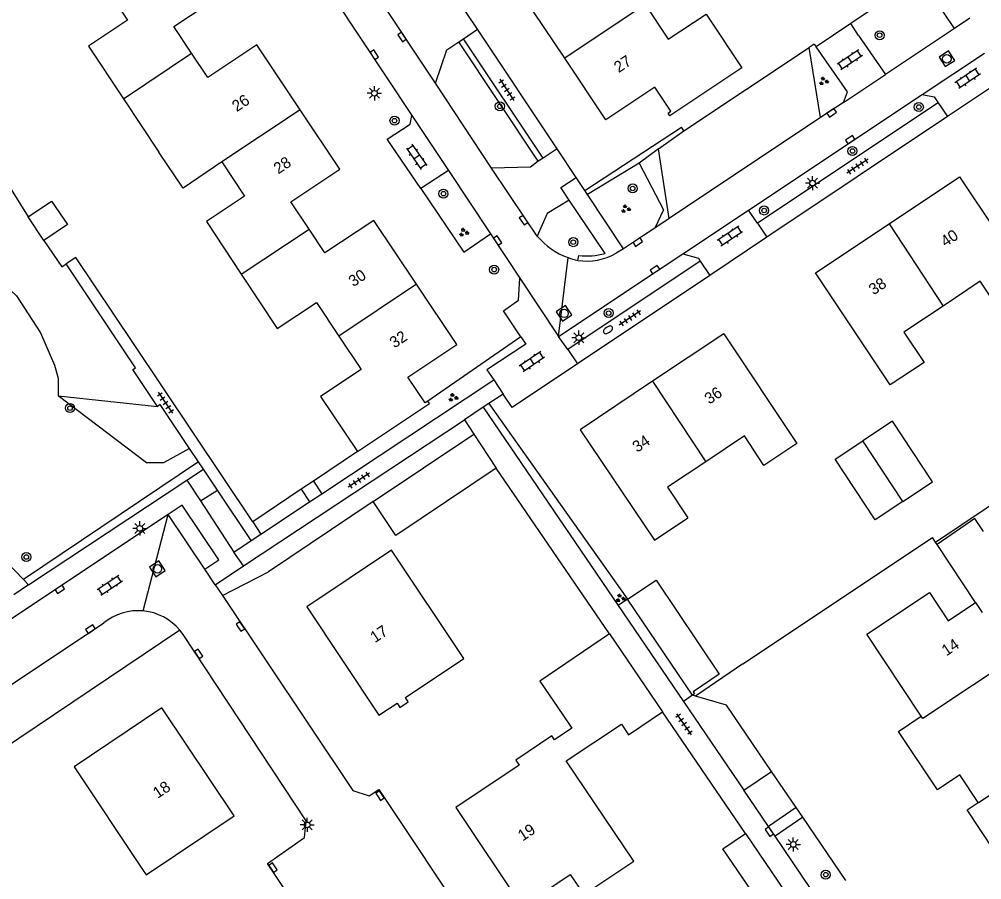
# Model space of a CAD drawing. Extents: x 137999 to 141000, y 397500 to 400501.
# Drawn here: x 138297 to 138382, y 399499.1 to 399575 of the extents above; entities that cross this region are included whole.
import ezdxf

# ---------------------------------------------------------------- set-up
doc = ezdxf.new("R2010")
doc.units = 0
for name, color, linetype in [('gg-afsc-erfafscheiding', 7, 'Continuous'), ('gg-afsc-hekwerk', 7, 'Continuous'), ('gg-afsc-muur', 7, 'Continuous'), ('gg-anno-huisnummerreeks BGT', 7, 'Continuous'), ('gg-bbg-bijgebouw', 7, 'Continuous'), ('gg-bbg-gedigitaliseerde bebouwing', 7, 'Continuous'), ('gg-bbg-gedigitaliseerde bijgebouw', 7, 'Continuous'), ('gg-bbg-hoofdgebouw', 7, 'Continuous'), ('gg-bbg-tussenscheiding', 7, 'Continuous'), ('gg-knt-verharding', 7, 'Continuous'), ('gg-knt-verharding nz', 7, 'Continuous'), ('gt-grn-groengrens', 7, 'Continuous'), ('gt-grn-vlakafsluiter', 7, 'Continuous'), ('gt-grn-weggrens', 7, 'Continuous'), ('gt-symb-boom', 7, 'Continuous'), ('gt-symb-brandkraan', 7, 'Continuous'), ('gt-symb-groenvak', 7, 'Continuous'), ('gt-symb-klinker verharding', 7, 'Continuous'), ('gt-symb-kolk', 7, 'Continuous'), ('gt-symb-lichtmast', 7, 'Continuous'), ('gt-symb-rioolschacht', 7, 'Continuous'), ('gt-symb-tegel verharding', 7, 'Continuous')]:
    doc.layers.add(name, color=color, linetype=linetype)

# ---------------------------------------------------------------- blocks, each defined once
blk = doc.blocks.new('gt0-GRVAK')
at = {"layer": 'gt-symb-groenvak'}
for p, q in [((-0.11, 0.189), (-0.228, 0.24)), ((-0.182, 0.153), (0.088, 0.153)), ((-0.091, 0.211), (-0.156, 0.322)), ((-0.047, 0.214), (-0.047, 0.393)), ((-0.004, 0.211), (0.061, 0.322)), ((0.015, 0.189), (0.133, 0.24)), ((0.262, -0.052), (0.197, 0.059)), ((0.305, -0.049), (0.305, 0.13)), ((0.349, -0.052), (0.414, 0.059)), ((-0.245, -0.228), (-0.363, -0.177)), ((-0.318, -0.264), (-0.047, -0.264)), ((-0.226, -0.206), (-0.291, -0.095)), ((-0.183, -0.203), (-0.183, -0.024)), ((-0.139, -0.206), (-0.074, -0.095)), ((-0.12, -0.228), (-0.002, -0.177)), ((0.243, -0.074), (0.125, -0.023)), ((0.17, -0.11), (0.441, -0.11)), ((0.368, -0.074), (0.486, -0.023))]:
    blk.add_line(p, q, dxfattribs=at)
blk = doc.blocks.new('gt0-KOLK')
at = {"layer": 'gt-symb-kolk'}
blk.add_lwpolyline([(0, 0), (0.375, 0), (0.375, 0.4), (-0.375, 0.4), (-0.375, 0), (0, 0)], dxfattribs=at)
blk = doc.blocks.new('gt0-KL1')
at = {"layer": 'gt-symb-klinker verharding'}
for p, q in [((-1.15, 0.3), (1.15, 0.3)), ((-1, -0.3), (-1, 0.3)), ((-0.5, 0.3), (-0.5, 0.45)), ((0, -0.3), (0, 0.3)), ((0.5, 0.3), (0.5, 0.45)), ((1, -0.3), (1, 0.3)), ((-1.15, -0.3), (1.15, -0.3)), ((-0.5, -0.45), (-0.5, -0.3)), ((0.5, -0.45), (0.5, -0.3))]:
    blk.add_line(p, q, dxfattribs=at)
blk = doc.blocks.new('gt0-BOOM')
at = {"layer": 'gt-symb-boom'}
for radius in [0.4, 0.2]:
    blk.add_circle((0, 0), radius, dxfattribs=at)
blk = doc.blocks.new('gt0-LMAST')
at = {"layer": 'gt-symb-lichtmast'}
for p, q in [((-0.182, 0.173), (-0.447, 0.438)), ((-0.005, 0.246), (-0.005, 0.621)), ((0.172, 0.173), (0.437, 0.438)), ((-0.255, -0.004), (-0.63, -0.004)), ((-0.182, -0.181), (-0.447, -0.446)), ((-0.005, -0.254), (-0.005, -0.629)), ((0.437, -0.446), (0.172, -0.181)), ((0.245, -0.004), (0.62, -0.004))]:
    blk.add_line(p, q, dxfattribs=at)
blk.add_circle((-0.005, -0.004), 0.25, dxfattribs=at)
blk = doc.blocks.new('gt0-TEG1')
at = {"layer": 'gt-symb-tegel verharding'}
for p, q in [((-1.125, 0), (1.125, 0)), ((-0.9, -0.25), (-0.9, 0.25)), ((-0.45, -0.25), (-0.45, 0.25)), ((0, -0.25), (0, 0.25)), ((0.45, -0.25), (0.45, 0.25)), ((0.9, -0.25), (0.9, 0.25))]:
    blk.add_line(p, q, dxfattribs=at)
blk = doc.blocks.new('gt0-RS')
at = {"layer": 'gt-symb-rioolschacht'}
blk.add_lwpolyline([(-0.5, -0.5), (0.5, -0.5), (0.5, 0.5), (-0.5, 0.5)], close=True, dxfattribs=at)
blk.add_circle((0, 0), 0.375, dxfattribs=at)
blk = doc.blocks.new('gt0-BR')
at = {"layer": 'gt-symb-brandkraan'}
for centre, radius, start, end in [((-0.244, 0), 0.206, 107.56694, 252.43307), ((0.599, -2.664), 3, 106.89205, 107.56694), ((0, -0.691), 0.938, 73.10799, 106.89205), ((-0.599, -2.664), 3, 72.43309, 73.10799), ((0.244, 0), 0.206, 287.56695, 72.43309), ((0.599, 2.664), 3, 252.43307, 253.10797), ((0, 0.691), 0.938, 253.10797, 286.89206), ((-0.599, 2.664), 3, 286.89206, 287.56695)]:
    blk.add_arc(centre, radius, start, end, dxfattribs=at)

msp = doc.modelspace()

# ---------------------------------------------------------------- linework, layer by layer
at = {"layer": 'gg-afsc-erfafscheiding'}
for p, q in [((138376.564, 399578.782), (138370.434, 399574.654)), ((138370.434, 399574.654), (138367.376, 399572.595)), ((138355.703, 399565.198), (138366.77, 399572.542)), ((138367.215, 399572.837), (138366.77, 399572.542)), ((138290.784, 399568.894), (138297.816, 399557.591)), ((138355.703, 399565.198), (138355.498, 399565.494)), ((138341.319, 399547.013), (138333.1, 399541.34)), ((138338.486, 399541.129), (138350.74, 399523.84)), ((138314.98, 399524.165), (138319.046, 399526.265))]:
    msp.add_line(p, q, dxfattribs=at)
for points in [[(138377.915, 399528.878), (138431.853, 399565.078), (138433.113, 399563.182)], [(138299.215, 399555.519), (138300.794, 399553.182), (138301.174, 399553.438)], [(138307.119, 399546.407), (138302.03, 399554.011), (138301.174, 399553.438)], [(138311.206, 399521.117), (138290.677, 399507.321), (138296.788, 399494.903)]]:
    msp.add_lwpolyline(points, dxfattribs=at)
at = {"layer": 'gg-afsc-hekwerk'}
for p, q in [((138360.897, 399518.149), (138356.742, 399515.29)), ((138356.742, 399515.29), (138356.47, 399515.37)), ((138359.455, 399514.494), (138356.742, 399515.29)), ((138363.443, 399508.64), (138359.455, 399514.494)), ((138365.609, 399505.461), (138363.443, 399508.64)), ((138366.195, 399504.601), (138365.609, 399505.461)), ((138370, 399499.016), (138366.195, 399504.601))]:
    msp.add_line(p, q, dxfattribs=at)
at = {"layer": 'gg-afsc-muur'}
for p, q in [((138317.642, 399530.685), (138307.119, 399546.407)), ((138326.89, 399536.87), (138323.004, 399534.27)), ((138323.004, 399534.27), (138321.923, 399533.548)), ((138321.923, 399533.548), (138317.642, 399530.685)), ((138328.28, 399532.47), (138319.046, 399526.265))]:
    msp.add_line(p, q, dxfattribs=at)
at = {"layer": 'gg-bbg-bijgebouw'}
for p, q in [((138328.28, 399532.47), (138337.15, 399538.41)), ((138337.15, 399538.41), (138339.15, 399535.42)), ((138350.74, 399523.84), (138353.26, 399525.53)), ((138356.47, 399515.37), (138350.74, 399523.84))]:
    msp.add_line(p, q, dxfattribs=at)
for points in [[(138339.15, 399535.42), (138330.28, 399529.48), (138328.28, 399532.47)], [(138358.83, 399517.224), (138356.53, 399515.68), (138356.65, 399515.49), (138356.47, 399515.37)]]:
    msp.add_lwpolyline(points, dxfattribs=at)
at = {"layer": 'gg-bbg-gedigitaliseerde bebouwing'}
msp.add_line((138306.226, 399568.018), (138309.347, 399563.309), dxfattribs=at)
for points in [[(138304.527, 399578.045), (138306.581, 399574.947), (138303.143, 399572.668), (138306.226, 399568.018)], [(138352.293, 399576.33), (138354.332, 399573.263), (138357.666, 399575.479), (138360.82, 399570.76)], [(138314.928, 399562.443), (138311.518, 399560.121), (138309.347, 399563.309)], [(138314.928, 399562.443), (138316.933, 399559.419), (138313.555, 399557.179), (138316.629, 399552.541)], [(138380.03, 399561.13), (138386.615, 399551.276), (138383.625, 399549.278), (138381.868, 399551.906), (138378.604, 399549.724)], [(138316.629, 399552.541), (138319.809, 399547.744), (138323.279, 399550.045), (138325.251, 399547.071)], [(138378.604, 399549.724), (138375.135, 399547.405), (138376.908, 399544.753), (138373.93, 399542.763), (138367.33, 399552.64)], [(138325.251, 399547.071), (138327.21, 399544.117), (138323.632, 399541.745), (138326.89, 399536.87)], [(138359.22, 399547.27), (138365.682, 399537.6), (138362.778, 399535.66), (138361.044, 399538.256), (138357.63, 399535.977)], [(138357.63, 399535.977), (138354.253, 399533.722), (138356.05, 399531.03)], [(138331.37, 399514.79), (138331.123, 399515.16), (138336.288, 399518.611), (138329.9, 399528.17)], [(138349.14, 399520.79), (138342.999, 399516.606), (138345.016, 399513.645)], [(138345.016, 399513.645), (138345.824, 399512.458), (138344.288, 399511.431), (138344.055, 399511.78)]]:
    msp.add_lwpolyline(points, dxfattribs=at)
at = {"layer": 'gg-bbg-gedigitaliseerde bijgebouw'}
for p, q in [((138299.215, 399555.519), (138297.816, 399557.591)), ((138353.26, 399525.53), (138358.83, 399517.224)), ((138361.146, 399503.163), (138365.817, 399496.303))]:
    msp.add_line(p, q, dxfattribs=at)
for points in [[(138297.816, 399557.591), (138299.888, 399558.99), (138301.287, 399556.919), (138299.215, 399555.519)], [(138375.039, 399532.479), (138377.656, 399534.216), (138374.111, 399539.558), (138371.505, 399537.829)], [(138375.039, 399532.479), (138372.592, 399530.855), (138369.047, 399536.198), (138371.505, 399537.829)], [(138365.817, 399496.303), (138363.824, 399494.946), (138359.152, 399501.805), (138361.146, 399503.163)]]:
    msp.add_lwpolyline(points, dxfattribs=at)
at = {"layer": 'gg-bbg-hoofdgebouw'}
for p, q in [((138373.829, 399556.985), (138380.03, 399561.13)), ((138367.33, 399552.64), (138373.829, 399556.985)), ((138359.22, 399547.27), (138352.945, 399543.08)), ((138381.457, 399523.543), (138382.037, 399522.669)), ((138349.14, 399520.79), (138353.82, 399513.92))]:
    msp.add_line(p, q, dxfattribs=at)
for points in [[(138312.256, 399572.027), (138310.69, 399574.39), (138315.01, 399577.28), (138311.427, 399582.648)], [(138345.193, 399571.594), (138341.49, 399577.14), (138345.83, 399580.02), (138344.312, 399582.284)], [(138321.835, 399567.038), (138318, 399572.77), (138313.68, 399569.88), (138312.256, 399572.027)], [(138360.82, 399570.76), (138354.46, 399566.52), (138354.31, 399566.74), (138354.56, 399566.91), (138353.14, 399569.04), (138348.82, 399566.16), (138345.193, 399571.594)], [(138322.617, 399556.514), (138321.02, 399558.91), (138325.34, 399561.8), (138321.835, 399567.038)], [(138332.089, 399551.651), (138328.33, 399557.27), (138324.02, 399554.41), (138322.617, 399556.514)], [(138333.1, 399541.34), (138332.86, 399541.17), (138331.34, 399543.44), (138335.65, 399546.33), (138332.089, 399551.651)], [(138352.945, 399543.08), (138346.55, 399538.81), (138353.12, 399529.06), (138356.05, 399531.03)], [(138326.89, 399536.87), (138333.25, 399541.121), (138333.1, 399541.34)], [(138329.9, 399528.17), (138322.43, 399523.18), (138328.79, 399513.61), (138330.39, 399514.67), (138330.64, 399514.3), (138331.37, 399514.79)], [(138376.662, 399513.51), (138371.865, 399520.757), (138377.381, 399524.437), (138379.041, 399521.938), (138381.457, 399523.543)], [(138307.916, 399500), (138308.23, 399499.53), (138316, 399504.72), (138309.63, 399514.25), (138301.88, 399509.04), (138307.916, 399500)], [(138344.055, 399511.78), (138340.86, 399509.65), (138341.17, 399509.19), (138335.58, 399505.47), (138341.42, 399496.7), (138345.67, 399499.54), (138346.87, 399497.77), (138351.28, 399500.73), (138345.32, 399509.591), (138350.2, 399512.83), (138350.83, 399511.89), (138353.82, 399513.92)], [(138381.698, 399505.904), (138380.079, 399508.358), (138378.081, 399507.033), (138374.659, 399512.184), (138376.662, 399513.51)], [(138385.529, 399497.96), (138380.701, 399505.245), (138381.698, 399505.904)]]:
    msp.add_lwpolyline(points, dxfattribs=at)
at = {"layer": 'gg-bbg-tussenscheiding'}
for p, q in [((138352.293, 399576.33), (138345.193, 399571.594)), ((138306.226, 399568.018), (138312.256, 399572.027)), ((138321.835, 399567.038), (138314.928, 399562.443)), ((138316.629, 399552.541), (138322.617, 399556.514)), ((138373.829, 399556.985), (138378.604, 399549.724)), ((138332.089, 399551.651), (138325.251, 399547.071)), ((138352.945, 399543.08), (138357.63, 399535.977)), ((138375.039, 399532.479), (138371.505, 399537.829))]:
    msp.add_line(p, q, dxfattribs=at)
for points in [[(138385.486, 399519.071), (138376.791, 399513.315), (138376.662, 399513.51)], [(138387.277, 399509.538), (138381.725, 399505.864), (138381.698, 399505.904)]]:
    msp.add_lwpolyline(points, dxfattribs=at)
at = {"layer": 'gg-knt-verharding'}
for p, q in [((138337.49, 399574.155), (138334.091, 399579.266)), ((138379.601, 399574.223), (138376.564, 399578.782)), ((138324.622, 399577.2), (138331.691, 399566.551)), ((138380.949, 399575.121), (138379.601, 399574.223)), ((138336.259, 399573.314), (138337.49, 399574.155)), ((138344.509, 399563.602), (138337.49, 399574.155)), ((138371.128, 399573.612), (138370.434, 399574.654)), ((138379.601, 399574.223), (138373.5, 399570.16)), ((138335.846, 399573.032), (138336.259, 399573.314)), ((138343.272, 399562.777), (138336.259, 399573.314)), ((138371.128, 399573.612), (138373.5, 399570.16)), ((138367.764, 399566.359), (138366.77, 399572.542)), ((138367.215, 399572.837), (138367.376, 399572.595)), ((138376.741, 399568.398), (138382.232, 399572.054)), ((138369.786, 399567.687), (138373.5, 399570.16)), ((138338.733, 399561.893), (138333.776, 399569.384)), ((138383.82, 399569.679), (138378.967, 399566.436)), ((138361.419, 399558.195), (138376.741, 399568.398)), ((138378.15, 399567.663), (138362.198, 399557.037)), ((138369.786, 399567.687), (138367.764, 399566.359)), ((138378.15, 399567.663), (138378.967, 399566.436)), ((138331.691, 399566.551), (138334.914, 399561.697)), ((138378.967, 399566.436), (138363.036, 399555.791)), ((138346.965, 399559.91), (138355.498, 399565.494)), ((138353.48, 399563.59), (138355.703, 399565.198)), ((138344.509, 399563.602), (138343.272, 399562.777)), ((138346.189, 399561.077), (138344.509, 399563.602)), ((138354.398, 399557.439), (138353.48, 399563.59)), ((138343.272, 399562.777), (138342.856, 399562.5)), ((138334.914, 399561.697), (138332.484, 399560.086)), ((138334.914, 399561.697), (138338.639, 399556.086)), ((138346.965, 399559.91), (138346.189, 399561.077)), ((138347.195, 399559.565), (138346.965, 399559.91)), ((138348.747, 399554.359), (138345.581, 399559.08)), ((138350.386, 399554.767), (138347.195, 399559.565)), ((138355.604, 399554.324), (138361.419, 399558.195)), ((138362.198, 399557.037), (138361.419, 399558.195)), ((138354.398, 399557.439), (138353.131, 399556.595)), ((138353.131, 399556.595), (138351.971, 399555.822)), ((138362.198, 399557.037), (138363.036, 399555.791)), ((138338.639, 399556.086), (138341.231, 399552.181)), ((138351.971, 399555.822), (138350.386, 399554.767)), ((138363.036, 399555.791), (138357.994, 399552.422)), ((138350.386, 399554.767), (138349.737, 399554.383)), ((138346.335, 399553.75), (138346.432, 399554.182)), ((138353.693, 399553.052), (138355.604, 399554.324)), ((138344.65, 399547.03), (138353.693, 399553.052)), ((138357.148, 399553.687), (138345.46, 399545.878)), ((138357.148, 399553.687), (138357.994, 399552.422)), ((138341.231, 399552.181), (138344.65, 399547.03)), ((138357.994, 399552.422), (138346.328, 399544.627)), ((138345.46, 399545.878), (138344.65, 399547.03)), ((138345.46, 399545.878), (138346.328, 399544.627)), ((138323.752, 399533.152), (138338.92, 399543.22)), ((138338.92, 399543.22), (138339.74, 399541.95)), ((138339.74, 399541.95), (138338.486, 399541.129)), ((138338.486, 399541.129), (138338, 399540.81)), ((138338, 399540.81), (138349.918, 399523.284)), ((138316.83, 399526.778), (138336.33, 399539.69)), ((138336.33, 399539.69), (138337.15, 399538.41)), ((138312.86, 399535.978), (138312.076, 399537.149)), ((138313.292, 399535.333), (138312.86, 399535.978)), ((138314.538, 399533.471), (138313.292, 399535.333)), ((138349.14, 399520.79), (138339.15, 399535.42)), ((138297.86, 399525.11), (138311.83, 399534.35)), ((138311.83, 399534.35), (138313.031, 399532.516)), ((138323.004, 399534.27), (138323.752, 399533.152)), ((138317.52, 399529.015), (138314.538, 399533.471)), ((138321.923, 399533.548), (138322.669, 399532.433)), ((138313.031, 399532.516), (138315.99, 399528)), ((138318.374, 399529.582), (138322.669, 399532.433)), ((138310.19, 399531.32), (138280.699, 399511.702)), ((138313.413, 399526.506), (138310.19, 399531.32)), ((138317.642, 399530.685), (138318.374, 399529.582)), ((138315.99, 399528), (138317.52, 399529.015)), ((138314.336, 399525.127), (138316.83, 399526.778)), ((138314.336, 399525.127), (138313.413, 399526.506)), ((138297.411, 399525.575), (138297.86, 399525.11)), ((138314.336, 399525.127), (138314.98, 399524.165)), ((138349.918, 399523.284), (138355.67, 399514.826)), ((138278.296, 399504.308), (138304.5, 399521.75)), ((138355.67, 399514.826), (138361.006, 399506.979)), ((138361.146, 399503.163), (138353.82, 399513.92)), ((138363.168, 399503.8), (138361.006, 399506.979)), ((138365.609, 399505.461), (138363.168, 399503.8)), ((138366.195, 399504.601), (138363.755, 399502.937)), ((138368.486, 399495.98), (138363.755, 399502.937))]:
    msp.add_line(p, q, dxfattribs=at)
for points in [[(138333.776, 399569.384), (138334.773, 399572.339), (138335.846, 399573.032)], [(138369.786, 399567.687), (138370.14, 399568.633), (138367.376, 399572.595)], [(138376.741, 399568.398), (138377.799, 399568.197), (138378.15, 399567.663)], [(138332.484, 399560.086), (138329.508, 399564.458), (138331.555, 399565.778), (138331.691, 399566.551)], [(138342.856, 399562.5), (138342.155, 399561.99), (138338.733, 399561.893)], [(138345.581, 399559.08), (138344.847, 399560.184), (138346.189, 399561.077)], [(138345.581, 399559.08), (138343.638, 399557.9), (138342.757, 399555.901)], [(138355.604, 399554.324), (138356.992, 399553.949), (138357.148, 399553.687)], [(138309.233, 399540.858), (138307.058, 399544.107), (138307.308, 399544.273), (138301.174, 399553.438)], [(138341.319, 399547.013), (138339.78, 399549.311), (138341.11, 399550.23), (138341.231, 399552.181)], [(138341.319, 399547.013), (138341.75, 399546.37), (138338.32, 399544.08), (138338.92, 399543.22)], [(138346.328, 399544.627), (138340.54, 399540.76), (138339.74, 399541.95)], [(138312.076, 399537.149), (138309.483, 399541.024), (138309.233, 399540.858)], [(138277.614, 399539.757), (138281.31, 399537.63), (138290.14, 399532.29), (138292.83, 399530.32), (138297.411, 399525.575)], [(138313.413, 399526.506), (138314.651, 399527.335), (138311.428, 399532.149), (138310.19, 399531.32)], [(138382.142, 399529.814), (138381.375, 399530.973), (138378.054, 399528.669)], [(138314.98, 399524.165), (138326.49, 399506.97), (138327.92, 399506.5), (138328.77, 399507.05), (138345.27, 399482.31), (138335.42, 399475.83), (138318.96, 399500.51), (138322.23, 399502.82), (138322.37, 399504.3), (138311.499, 399520.731), (138311.206, 399521.117)]]:
    msp.add_lwpolyline(points, dxfattribs=at)
for centre, radius, start, end in [((138347.658, 399560.004), 6.392, 219.93311, 250.0659), ((138347.639, 399559.923), 6.309, 249.98154, 258.07464), ((138347.114, 399559.024), 5.331, 261.60093, 299.47971), ((138347.116, 399560.46), 6.316, 263.78047, 284.96395), ((138307.533, 399518.049), 4.786, 84.60884, 129.33519), ((138307.533, 399518.047), 4.787, 39.88735, 84.60436)]:
    msp.add_arc(centre, radius, start, end, dxfattribs=at)
at = {"layer": 'gg-knt-verharding nz'}
for p, q in [((138333.776, 399569.384), (138328.375, 399577.523)), ((138367.764, 399566.359), (138354.398, 399557.439)), ((138363.755, 399502.937), (138363.168, 399503.8))]:
    msp.add_line(p, q, dxfattribs=at)
msp.add_lwpolyline([(138342.757, 399555.901), (138341.719, 399557.411), (138338.733, 399561.893)], dxfattribs=at)
at = {"layer": 'gt-grn-groengrens'}
for p, q in [((138342.856, 399562.5), (138335.846, 399573.032)), ((138353.48, 399563.59), (138351.769, 399562.332)), ((138351.769, 399562.332), (138347.195, 399559.565)), ((138300.477, 399541.802), (138309.233, 399540.858)), ((138312.86, 399535.978), (138297.411, 399525.575)), ((138311.83, 399534.35), (138313.292, 399535.333)), ((138313.031, 399532.516), (138314.538, 399533.471)), ((138350.74, 399523.84), (138349.918, 399523.284)), ((138356.47, 399515.37), (138355.67, 399514.826)), ((138361.006, 399506.979), (138363.443, 399508.64))]:
    msp.add_line(p, q, dxfattribs=at)
for points in [[(138273.653, 399582.766), (138273.957, 399582.596), (138276.393, 399581.079), (138278.018, 399579.961), (138279.334, 399578.79), (138280.426, 399577.619), (138283.864, 399573.648), (138284.636, 399572.669), (138284.997, 399571.591), (138286.027, 399562.581), (138286.079, 399560.867), (138286.438, 399559.539), (138289.145, 399555.122), (138290.421, 399553.617), (138291.341, 399552.938), (138292.26, 399552.452), (138294.15, 399551.773), (138295.222, 399551.482), (138296.295, 399551.093), (138296.805, 399550.608), (138298.899, 399547.356), (138300.152, 399544.506), (138300.477, 399543.347), (138300.477, 399541.802)], [(138351.769, 399562.332), (138353.904, 399558.202), (138353.131, 399556.595)], [(138332.484, 399560.086), (138336.276, 399554.486), (138338.639, 399556.086)], [(138312.076, 399537.149), (138309.781, 399535.869), (138308.283, 399535.891), (138300.477, 399541.802)]]:
    msp.add_lwpolyline(points, dxfattribs=at)
at = {"layer": 'gt-grn-vlakafsluiter'}
for p, q in [((138360.897, 399518.149), (138377.649, 399529.279)), ((138377.915, 399528.878), (138377.649, 399529.279)), ((138378.054, 399528.669), (138377.915, 399528.878)), ((138381.457, 399523.543), (138378.054, 399528.669))]:
    msp.add_line(p, q, dxfattribs=at)
at = {"layer": 'gt-grn-weggrens'}
for p, q in [((138344.65, 399547.03), (138345.479, 399553.995)), ((138338, 399540.81), (138336.33, 399539.69)), ((138322.669, 399532.433), (138323.752, 399533.152)), ((138307.983, 399522.813), (138310.19, 399531.32)), ((138317.52, 399529.015), (138318.374, 399529.582)), ((138316.83, 399526.778), (138315.99, 399528)), ((138297.86, 399525.11), (138296.57, 399524.24))]:
    msp.add_line(p, q, dxfattribs=at)

# ---------------------------------------------------------------- block references
at = {"layer": 'gt-symb-boom'}
for p in [(138372.982, 399573.622), (138339.46, 399567.353), (138376.445, 399567.285), (138330.164, 399566.087), (138370.587, 399563.402), (138334.483, 399559.638), (138351.187, 399560.1), (138362.788, 399558.155), (138345.94, 399555.36), (138338.957, 399552.939), (138349.067, 399549.099), (138301.518, 399540.714), (138297.661, 399527.566), (138368.23, 399499.53)]:
    msp.add_blockref('gt0-BOOM', p, dxfattribs=at)
at = {"layer": 'gt-symb-brandkraan', "rotation": -146.29404346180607}
msp.add_blockref('gt0-BR', (138349.005, 399547.623), dxfattribs=at)
at = {"layer": 'gt-symb-groenvak'}
for p in [(138368.043, 399569.567), (138350.564, 399558.287), (138336.269, 399556.219), (138335.329, 399541.644), (138350.085, 399523.94)]:
    msp.add_blockref('gt0-GRVAK', p, dxfattribs=at)
at = {"layer": 'gt-symb-klinker verharding'}
for p, rotation in [((138370.35, 399571.449), -146.0079602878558), ((138380.758, 399569.813), -146.0079602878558), ((138332.11, 399562.894), -55.181645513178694), ((138359.766, 399555.89), -146.0079602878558), ((138342.291, 399544.81), -146.0079602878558), ((138305.038, 399525.084), 33.992039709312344)]:
    msp.add_blockref('gt0-KL1', p, dxfattribs=dict(at, rotation=rotation))
at = {"layer": 'gt-symb-kolk'}
for p, rotation in [((138330.99, 399573.582), 123.86016387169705), ((138328.216, 399571.786), -56.42118627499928), ((138368.867, 399566.611), 33.65827186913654), ((138370.497, 399564.241), 33.65827186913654), ((138341.719, 399557.411), 123.84226502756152), ((138339.098, 399555.397), -56.42118627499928), ((138351.754, 399555.198), 33.65827187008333), ((138353.26, 399552.763), 33.658271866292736), ((138300.73, 399524.547), 33.626529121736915), ((138303.433, 399521.039), 33.626529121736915), ((138316.395, 399521.33), -56.34172813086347), ((138312.7, 399518.914), -56.500599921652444), ((138328.722, 399506.401), -56.29404346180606), ((138363.411, 399503.443), 124.21383355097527), ((138319.269, 399500.046), -56.29404346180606)]:
    msp.add_blockref('gt0-KOLK', p, dxfattribs=dict(at, rotation=rotation))
at = {"layer": 'gt-symb-lichtmast'}
for p in [(138328.392, 399568.503), (138367.068, 399560.571), (138346.436, 399546.931), (138307.68, 399530.105), (138322.458, 399503.931), (138365.372, 399502.204)]:
    msp.add_blockref('gt0-LMAST', p, dxfattribs=at)
at = {"layer": 'gt-symb-rioolschacht'}
for p, rotation in [((138378.92, 399571.546), 33.65827186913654), ((138345.128, 399549.072), -56.42118627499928), ((138309.23, 399526.528), 33.626529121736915)]:
    msp.add_blockref('gt0-RS', p, dxfattribs=dict(at, rotation=rotation))
at = {"layer": 'gt-symb-tegel verharding'}
for p, rotation in [((138340.073, 399568.804), -56.50059991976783), ((138371.028, 399562.055), -146.5005999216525), ((138350.946, 399548.667), -146.5005999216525), ((138309.943, 399541.185), -55.80135638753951), ((138327.022, 399534.358), -146.5005999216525), ((138355.73, 399512.807), 125.02487327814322)]:
    msp.add_blockref('gt0-TEG1', p, dxfattribs=dict(at, rotation=rotation))

# ---------------------------------------------------------------- texts
at = {"layer": 'gg-anno-huisnummerreeks BGT'}
for s, rotation, p in [('27', 33.7, (138349.952, 399570.269)), ('26', 33.8, (138316.235, 399566.817)), ('28', 33.8, (138319.905, 399561.332)), ('40', 33.8, (138378.799, 399554.894)), ('30', 33.8, (138326.526, 399551.374)), ('38', 33.8, (138372.45, 399550.649)), ('32', 33.8, (138330.149, 399545.96)), ('36', 33.7, (138357.949, 399541.011)), ('34', 33.7, (138351.584, 399536.761)), ('17', 33.6, (138328.438, 399519.963)), ('14', 33.6, (138378.879, 399518.789)), ('18', 33.8, (138309.253, 399506.217)), ('19', 33.7, (138341.463, 399502.451))]:
    msp.add_text(s, height=1, rotation=rotation, dxfattribs=at).set_placement(p)

doc.saveas('drawing.dxf')
